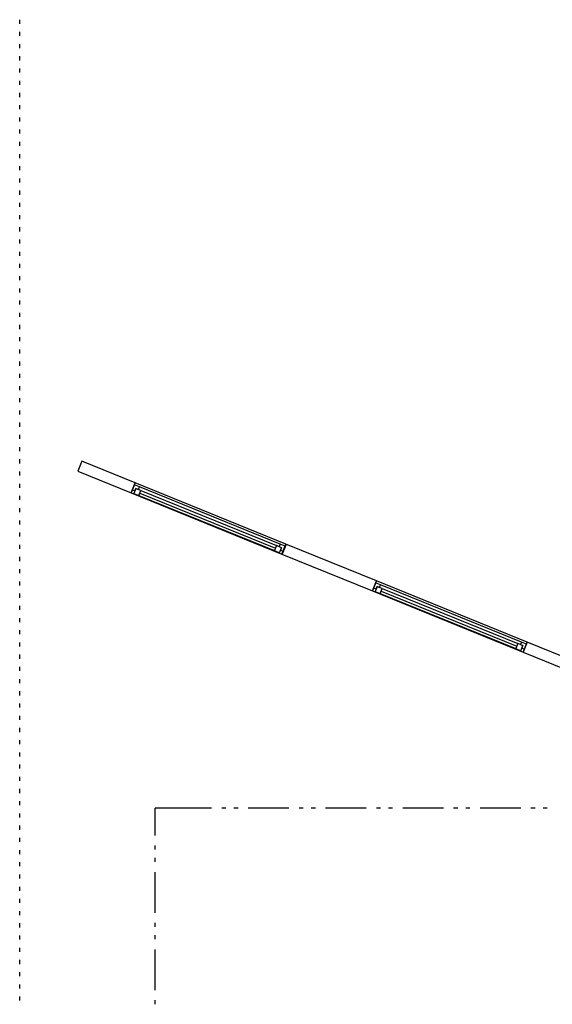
# Model space of a CAD drawing. Extents: x 997 to 109698, y 921 to 94021.
# Tile 346 of 656: x 997 to 5907, y 49893 to 58965. Entities that reach past the tile are written whole.
import ezdxf

# ---------------------------------------------------------------- set-up
doc = ezdxf.new("R2010")
doc.units = 0
doc.header["$MEASUREMENT"] = 0
doc.layers.add('1', color=7, linetype='CONTINUOUS')
doc.layers.add('40', color=7, linetype='CONTINUOUS')

msp = doc.modelspace()

# ---------------------------------------------------------------- linework, layer by layer
at = {"layer": '1', "color": 141}
for p, q in [((997.223511, 58927.203237), (997.223511, 58964.703237)), ((997.223511, 58814.703237), (997.223511, 58852.203237)), ((997.223511, 58702.203237), (997.223511, 58739.703237)), ((997.223511, 58589.703237), (997.223511, 58627.203237)), ((997.223511, 58477.203237), (997.223511, 58514.703237)), ((997.223511, 58364.703237), (997.223511, 58402.203237)), ((997.223511, 58252.203237), (997.223511, 58289.703237)), ((997.223511, 58139.703237), (997.223511, 58177.203237)), ((997.223511, 58027.203237), (997.223511, 58064.703237)), ((997.223511, 57914.703237), (997.223511, 57952.203237)), ((997.223511, 57802.203237), (997.223511, 57839.703237)), ((997.223511, 57689.703237), (997.223511, 57727.203237)), ((997.223511, 57577.203237), (997.223511, 57614.703237)), ((997.223511, 57464.703237), (997.223511, 57502.203237)), ((997.223511, 57352.203237), (997.223511, 57389.703237)), ((997.223511, 57239.703237), (997.223511, 57277.203237)), ((997.223511, 57127.203237), (997.223511, 57164.703237)), ((997.223511, 57014.703237), (997.223511, 57052.203237)), ((997.223511, 56902.203237), (997.223511, 56939.703237)), ((997.223511, 56789.703237), (997.223511, 56827.203237)), ((997.223511, 56677.203237), (997.223511, 56714.703237)), ((997.223511, 56564.703237), (997.223511, 56602.203237)), ((997.223511, 56452.203237), (997.223511, 56489.703237)), ((997.223511, 56339.703237), (997.223511, 56377.203237)), ((997.223511, 56227.203237), (997.223511, 56264.703237)), ((997.223511, 56114.703237), (997.223511, 56152.203237)), ((997.223511, 56002.203237), (997.223511, 56039.703237)), ((997.223511, 55889.703237), (997.223511, 55927.203237)), ((997.223511, 55777.203237), (997.223511, 55814.703237)), ((997.223511, 55664.703237), (997.223511, 55702.203237)), ((997.223511, 55552.203237), (997.223511, 55589.703237)), ((997.223511, 55439.703237), (997.223511, 55477.203237)), ((997.223511, 55327.203237), (997.223511, 55364.703237)), ((997.223511, 55214.703237), (997.223511, 55252.203237)), ((997.223511, 55102.203237), (997.223511, 55139.703237)), ((997.223511, 54989.703237), (997.223511, 55027.203237)), ((997.223511, 54877.203237), (997.223511, 54914.703237)), ((997.223511, 54764.703237), (997.223511, 54802.203237)), ((997.223511, 54652.203237), (997.223511, 54689.703237)), ((997.223511, 54539.703237), (997.223511, 54577.203237)), ((997.223511, 54427.203237), (997.223511, 54464.703237)), ((997.223511, 54314.703237), (997.223511, 54352.203237)), ((997.223511, 54202.203237), (997.223511, 54239.703237)), ((997.223511, 54089.703237), (997.223511, 54127.203237)), ((997.223511, 53977.203237), (997.223511, 54014.703237)), ((997.223511, 53864.703237), (997.223511, 53902.203237)), ((997.223511, 53752.203237), (997.223511, 53789.703237)), ((997.223511, 53639.703237), (997.223511, 53677.203237)), ((997.223511, 53527.203237), (997.223511, 53564.703237)), ((997.223511, 53414.703237), (997.223511, 53452.203237)), ((997.223511, 53302.203237), (997.223511, 53339.703237)), ((997.223511, 53189.703237), (997.223511, 53227.203237)), ((997.223511, 53077.203237), (997.223511, 53114.703237)), ((997.223511, 52964.703237), (997.223511, 53002.203237)), ((997.223511, 52852.203237), (997.223511, 52889.703237)), ((997.223511, 52739.703237), (997.223511, 52777.203237)), ((997.223511, 52627.203237), (997.223511, 52664.703237)), ((997.223511, 52514.703237), (997.223511, 52552.203237)), ((997.223511, 52402.203237), (997.223511, 52439.703237)), ((997.223511, 52289.703237), (997.223511, 52327.203237)), ((997.223511, 52177.203237), (997.223511, 52214.703237)), ((997.223511, 52064.703237), (997.223511, 52102.203237)), ((997.223511, 51952.203237), (997.223511, 51989.703237)), ((997.223511, 51839.703237), (997.223511, 51877.203237)), ((997.223511, 51727.203237), (997.223511, 51764.703237)), ((997.223511, 51614.703237), (997.223511, 51652.203237)), ((997.223511, 51502.203237), (997.223511, 51539.703237)), ((997.223511, 51389.703237), (997.223511, 51427.203237)), ((997.223511, 51277.203237), (997.223511, 51314.703237)), ((997.223511, 51164.703237), (997.223511, 51202.203237)), ((997.223511, 51052.203237), (997.223511, 51089.703237)), ((997.223511, 50939.703237), (997.223511, 50977.203237)), ((997.223511, 50827.203237), (997.223511, 50864.703237)), ((997.223511, 50714.703237), (997.223511, 50752.203237)), ((997.223511, 50602.203237), (997.223511, 50639.703237)), ((997.223511, 50489.703237), (997.223511, 50527.203237)), ((997.223511, 50377.203237), (997.223511, 50414.703237)), ((997.223511, 50264.703237), (997.223511, 50302.203237)), ((997.223511, 50152.203237), (997.223511, 50189.703237)), ((997.223511, 50039.703237), (997.223511, 50077.203237)), ((997.223511, 49927.203237), (997.223511, 49964.703237))]:
    msp.add_line(p, q, dxfattribs=at)
at = {"layer": '40', "color": 8, "linetype": 'Continuous'}
for p, q in [((1569.372272, 54896.885399), (1531.760731, 54804.228117)), ((2062.11326, 54696.871459), (1569.372272, 54896.885399)), ((1531.760731, 54804.228117), (2024.501718, 54604.214177)), ((2024.501718, 54604.214177), (2062.11326, 54696.871459)), ((2062.11326, 54696.871459), (2024.501718, 54604.214177)), ((2035.78518, 54632.011362), (2058.949501, 54622.608477)), ((2068.352386, 54645.772798), (2049.546616, 54599.444157)), ((2100.919592, 54659.534232), (2054.590951, 54678.340003)), ((2058.949501, 54622.608477), (2068.352386, 54645.772798)), ((3451.972493, 54132.698336), (2062.11326, 54696.871459)), ((2114.681028, 54626.967026), (2068.352386, 54645.772798)), ((2068.352386, 54645.772798), (2091.516707, 54636.369911)), ((2091.516707, 54636.369911), (2100.919592, 54659.534232)), ((2095.875257, 54580.638385), (2114.681028, 54626.967026)), ((3398.121543, 54132.972651), (2100.919592, 54659.534232)), ((2114.681028, 54626.967026), (3365.554337, 54119.211216)), ((2024.501718, 54604.214177), (3414.360951, 54040.041054)), ((2049.546616, 54599.444157), (2095.875257, 54580.638385)), ((2095.875257, 54580.638385), (3346.748566, 54072.882575)), ((2105.278142, 54603.802705), (3356.151452, 54096.046895)), ((3365.554337, 54119.211216), (3346.748566, 54072.882575)), ((3346.748566, 54072.882575), (3393.077208, 54054.076805)), ((3411.882978, 54100.405446), (3365.554337, 54119.211216)), ((3398.121543, 54132.972651), (3388.718658, 54109.80833)), ((3388.718658, 54109.80833), (3411.882978, 54100.405446)), ((3393.077208, 54054.076805), (3411.882978, 54100.405446)), ((3444.450184, 54114.16688), (3398.121543, 54132.972651)), ((3411.882978, 54100.405446), (3402.480093, 54077.241124)), ((3402.480093, 54077.241124), (3425.644414, 54067.838239)), ((3414.360951, 54040.041054), (3451.972493, 54132.698336)), ((3451.972493, 54132.698336), (3414.360951, 54040.041054)), ((3418.066894, 54038.535734), (3455.678435, 54131.193016)), ((4285.671038, 53794.282546), (3451.972493, 54132.698336)), ((3414.360951, 54040.041054), (4248.059496, 53701.625264)), ((4248.059496, 53701.625264), (4285.671038, 53794.282546)), ((4285.671038, 53794.282546), (4248.059496, 53701.625264)), ((5675.530271, 53230.109422), (4285.671038, 53794.282546)), ((4259.342959, 53729.422448), (4282.507279, 53720.019562)), ((4291.910165, 53743.183883), (4273.104394, 53696.855242)), ((4324.477371, 53756.945319), (4278.14873, 53775.751089)), ((4282.507279, 53720.019562), (4291.910165, 53743.183883)), ((4338.238806, 53724.378112), (4291.910165, 53743.183883)), ((4291.910165, 53743.183883), (4315.074485, 53733.780999)), ((4315.074485, 53733.780999), (4324.477371, 53756.945319)), ((4319.433035, 53678.049471), (4338.238806, 53724.378112)), ((5621.679321, 53230.383737), (4324.477371, 53756.945319)), ((4338.238806, 53724.378112), (5589.112115, 53216.622303)), ((4248.059496, 53701.625264), (5637.918729, 53137.45214)), ((4273.104394, 53696.855242), (4319.433035, 53678.049471)), ((4319.433035, 53678.049471), (5570.306345, 53170.29366)), ((4328.83592, 53701.213792), (5579.70923, 53193.457982)), ((5589.112115, 53216.622303), (5570.306345, 53170.29366)), ((5570.306345, 53170.29366), (5616.634986, 53151.48789)), ((5635.440757, 53197.816531), (5589.112115, 53216.622303)), ((5621.679321, 53230.383737), (5612.276436, 53207.219417)), ((5612.276436, 53207.219417), (5635.440757, 53197.816531)), ((5616.634986, 53151.48789), (5635.440757, 53197.816531)), ((5668.007963, 53211.577966), (5621.679321, 53230.383737)), ((5635.440757, 53197.816531), (5626.037871, 53174.65221)), ((5626.037871, 53174.65221), (5649.202192, 53165.249326)), ((5637.918729, 53137.45214), (5675.530271, 53230.109422)), ((5675.530271, 53230.109422), (5637.918729, 53137.45214)), ((6472.636205, 52906.547342), (5675.530271, 53230.109422)), ((5637.918729, 53137.45214), (6472.636205, 52798.622744)), ((2247.636205, 51449.704238), (2247.636205, 51700.954237)), ((2766.386205, 51700.954237), (2247.636205, 51700.954237)), ((2897.636205, 51700.954237), (2860.136205, 51700.954237)), ((3010.136205, 51700.954237), (2972.636205, 51700.954237)), ((3478.886205, 51700.954237), (3103.886205, 51700.954237)), ((3610.136205, 51700.954237), (3572.636205, 51700.954237)), ((3722.636205, 51700.954237), (3685.136205, 51700.954237)), ((4191.386205, 51700.954237), (3816.386205, 51700.954237)), ((4322.636205, 51700.954237), (4285.136205, 51700.954237)), ((4435.136205, 51700.954237), (4397.636205, 51700.954237)), ((4903.886205, 51700.954237), (4528.886205, 51700.954237)), ((5035.136205, 51700.954237), (4997.636205, 51700.954237)), ((5147.636205, 51700.954237), (5110.136205, 51700.954237)), ((5616.386205, 51700.954237), (5241.386205, 51700.954237)), ((5747.636205, 51700.954237), (5710.136205, 51700.954237)), ((5860.136205, 51700.954237), (5822.636205, 51700.954237)), ((2247.636205, 51318.454238), (2247.636205, 51355.954238)), ((2247.636205, 51205.954238), (2247.636205, 51243.454238)), ((2247.636205, 50737.204238), (2247.636205, 51112.204238)), ((2247.636205, 50605.954238), (2247.636205, 50643.454238)), ((2247.636205, 50493.454238), (2247.636205, 50530.954238)), ((2247.636205, 50024.704238), (2247.636205, 50399.704238)), ((2247.636205, 49893.454238), (2247.636205, 49930.954238))]:
    msp.add_line(p, q, dxfattribs=at)

doc.saveas('drawing.dxf')
